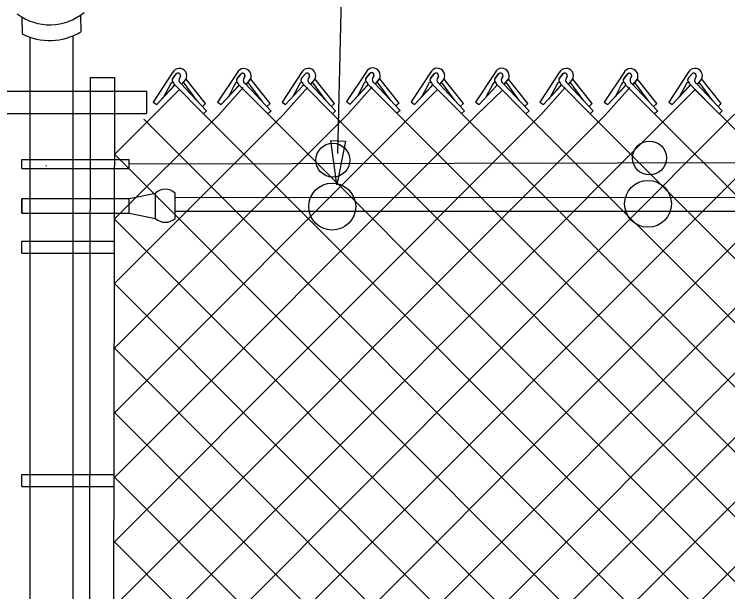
# Model space of a CAD drawing. Extents: x 0 to 2.85, y -0.1 to 1.83.
# Drawn here: x 0.3535 to 0.4427, y 1.3373 to 1.4094 of the extents above; entities that cross this region are included whole.
import ezdxf

# ---------------------------------------------------------------- set-up
doc = ezdxf.new("R2010")
doc.units = 0
for name, color, linetype in [('CT_Dimensions', 7, 'Continuous'), ('sb_Chainlink Fence', 7, 'Continuous'), ('sb_Existing Structural Steel', 7, 'Continuous')]:
    doc.layers.add(name, color=color, linetype=linetype)

msp = doc.modelspace()

# ---------------------------------------------------------------- linework, layer by layer
at = {"layer": 'CT_Dimensions'}
msp.add_line((0.3939588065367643, 1.3919635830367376), (0.3967976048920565, 1.5097640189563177), dxfattribs=at)
msp.add_lwpolyline([(0.39490867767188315, 1.3935323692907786), (0.39382378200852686, 1.3880666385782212), (0.39307736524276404, 1.3935887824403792)], close=True, dxfattribs=at)
at = {"layer": 'sb_Chainlink Fence'}
for p, q in [((0.37331515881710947, 1.4020839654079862), (0.3708786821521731, 1.3983950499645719)), ((0.38136863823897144, 1.40206356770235), (0.37893216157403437, 1.3983746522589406)), ((0.38942291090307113, 1.4020801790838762), (0.3869864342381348, 1.3983912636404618)), ((0.3974853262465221, 1.4021397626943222), (0.39504884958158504, 1.3984508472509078)), ((0.4055420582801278, 1.4020950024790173), (0.40310558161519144, 1.3984060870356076)), ((0.41359492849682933, 1.40208930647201), (0.411158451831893, 1.3984003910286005)), ((0.4216240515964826, 1.4020839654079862), (0.41918757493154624, 1.3983950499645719)), ((0.42967753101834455, 1.40206356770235), (0.4272410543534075, 1.3983746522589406)), ((0.4377318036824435, 1.4020801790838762), (0.43529532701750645, 1.3983912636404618)), ((0.37336275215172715, 1.4014152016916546), (0.37380787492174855, 1.4019422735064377)), ((0.37376677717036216, 1.4018989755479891), (0.37336275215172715, 1.4014152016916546)), ((0.37428887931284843, 1.4016134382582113), (0.37412533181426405, 1.4012591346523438)), ((0.37412594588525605, 1.4012716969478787), (0.3742885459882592, 1.4016054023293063)), ((0.37447224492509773, 1.4006242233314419), (0.3749674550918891, 1.4012104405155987)), ((0.3744788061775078, 1.4006331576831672), (0.3749699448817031, 1.4012124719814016)), ((0.3749674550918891, 1.4012104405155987), (0.375003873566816, 1.4012785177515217)), ((0.375003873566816, 1.4012785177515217), (0.37503491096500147, 1.401351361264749)), ((0.3774282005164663, 1.398219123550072), (0.37501537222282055, 1.4012538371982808)), ((0.3814162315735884, 1.4013948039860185), (0.38186135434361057, 1.4019218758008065)), ((0.3818202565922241, 1.401878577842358), (0.3814162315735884, 1.4013948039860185)), ((0.3823423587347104, 1.4015930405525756), (0.3821788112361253, 1.4012387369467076)), ((0.3821794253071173, 1.4012512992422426), (0.3823420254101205, 1.4015850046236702)), ((0.38252572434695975, 1.4006038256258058), (0.3830209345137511, 1.4011900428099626)), ((0.38253228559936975, 1.400612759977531), (0.38302342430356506, 1.4011920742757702)), ((0.3830209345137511, 1.4011900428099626), (0.383057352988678, 1.4012581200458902)), ((0.383057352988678, 1.4012581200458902), (0.3830883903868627, 1.401330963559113)), ((0.38548167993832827, 1.3981987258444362), (0.3830688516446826, 1.4012334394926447)), ((0.3894705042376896, 1.4014114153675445), (0.38991562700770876, 1.4019384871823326)), ((0.3898745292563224, 1.4018951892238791), (0.3894705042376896, 1.4014114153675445)), ((0.3903966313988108, 1.4016096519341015), (0.3902330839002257, 1.4012553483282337)), ((0.390233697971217, 1.4012679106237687), (0.39039629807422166, 1.401601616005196)), ((0.3905799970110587, 1.4006204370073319), (0.3910752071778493, 1.4012066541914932)), ((0.39058655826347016, 1.4006293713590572), (0.39107769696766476, 1.4012086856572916)), ((0.3910752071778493, 1.4012066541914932), (0.39111162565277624, 1.4012747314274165)), ((0.39111162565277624, 1.4012747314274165), (0.39114266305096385, 1.4013475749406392)), ((0.39353595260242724, 1.398215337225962), (0.39112312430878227, 1.4012500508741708)), ((0.39753291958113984, 1.4014709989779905), (0.3979780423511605, 1.401998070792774)), ((0.39793694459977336, 1.4019547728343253), (0.39753291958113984, 1.4014709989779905)), ((0.3984590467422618, 1.4016692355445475), (0.39829549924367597, 1.401314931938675)), ((0.3982961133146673, 1.4013274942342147), (0.3984587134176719, 1.4016611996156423)), ((0.398642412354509, 1.4006800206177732), (0.3991376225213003, 1.4012662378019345)), ((0.3986489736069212, 1.4006889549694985), (0.39914011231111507, 1.4012682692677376)), ((0.3991376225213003, 1.4012662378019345), (0.3991740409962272, 1.4013343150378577)), ((0.3991740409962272, 1.4013343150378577), (0.3992050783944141, 1.401407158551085)), ((0.4015983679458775, 1.3982749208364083), (0.3991855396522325, 1.401309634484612)), ((0.4055896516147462, 1.4014262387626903), (0.40603477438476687, 1.4019533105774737)), ((0.4059936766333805, 1.401910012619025), (0.4055896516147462, 1.4014262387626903)), ((0.4065157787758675, 1.4016244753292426), (0.40635223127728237, 1.4012701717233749)), ((0.4063528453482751, 1.4012827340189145), (0.4065154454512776, 1.4016164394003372)), ((0.40669914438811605, 1.400635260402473), (0.40719435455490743, 1.4012214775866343)), ((0.4067057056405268, 1.4006441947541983), (0.40719684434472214, 1.4012235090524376)), ((0.40719435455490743, 1.4012214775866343), (0.40723077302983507, 1.4012895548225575)), ((0.40723077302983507, 1.4012895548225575), (0.4072618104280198, 1.4013623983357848)), ((0.4096550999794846, 1.3982301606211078), (0.4072422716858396, 1.401264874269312)), ((0.41364252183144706, 1.4014205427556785), (0.414087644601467, 1.4019476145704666)), ((0.4140465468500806, 1.401904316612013), (0.41364252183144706, 1.4014205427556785)), ((0.4145686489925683, 1.4016187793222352), (0.4144051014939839, 1.4012644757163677)), ((0.41440571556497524, 1.401277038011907), (0.41456831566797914, 1.4016107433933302)), ((0.4147520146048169, 1.4006295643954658), (0.4152472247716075, 1.4012157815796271)), ((0.41475857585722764, 1.4006384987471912), (0.41524971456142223, 1.4012178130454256)), ((0.4152472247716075, 1.4012157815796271), (0.41528364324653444, 1.4012838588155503)), ((0.41528364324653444, 1.4012838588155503), (0.4153146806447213, 1.401356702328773)), ((0.41770797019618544, 1.398224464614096), (0.41529514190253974, 1.4012591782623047)), ((0.42167164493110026, 1.4014152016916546), (0.4221167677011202, 1.4019422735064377)), ((0.42207566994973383, 1.4018989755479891), (0.42167164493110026, 1.4014152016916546)), ((0.42259777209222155, 1.4016134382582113), (0.42243422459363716, 1.4012591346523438)), ((0.42243483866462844, 1.4012716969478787), (0.4225974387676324, 1.4016054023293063)), ((0.4227811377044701, 1.4006242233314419), (0.4232763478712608, 1.4012104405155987)), ((0.4227876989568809, 1.4006331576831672), (0.4232788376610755, 1.4012124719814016)), ((0.4232763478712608, 1.4012104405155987), (0.4233127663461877, 1.4012785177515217)), ((0.4233127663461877, 1.4012785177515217), (0.4233438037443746, 1.401351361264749)), ((0.4257370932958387, 1.398219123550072), (0.42332426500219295, 1.4012538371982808)), ((0.42972512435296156, 1.4013948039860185), (0.43017024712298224, 1.4019218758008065)), ((0.4301291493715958, 1.401878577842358), (0.42972512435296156, 1.4013948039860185)), ((0.4306512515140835, 1.4015930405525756), (0.4304877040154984, 1.4012387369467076)), ((0.4304883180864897, 1.4012512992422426), (0.43065091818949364, 1.4015850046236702)), ((0.4308346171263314, 1.4006038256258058), (0.43132982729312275, 1.4011900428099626)), ((0.43084117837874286, 1.400612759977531), (0.43133231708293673, 1.4011920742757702)), ((0.43132982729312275, 1.4011900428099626), (0.43136624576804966, 1.4012581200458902)), ((0.43136624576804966, 1.4012581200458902), (0.4313972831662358, 1.401330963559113)), ((0.43379057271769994, 1.3981987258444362), (0.43137774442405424, 1.4012334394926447)), ((0.43777939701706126, 1.4014114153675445), (0.43822451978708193, 1.4019384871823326)), ((0.4381834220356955, 1.4018951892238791), (0.43777939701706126, 1.4014114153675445)), ((0.4387055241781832, 1.4016096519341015), (0.4385419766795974, 1.4012553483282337)), ((0.43854259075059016, 1.4012679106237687), (0.43870519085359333, 1.401601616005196)), ((0.43888888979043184, 1.4006204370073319), (0.43938409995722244, 1.4012066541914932)), ((0.43889545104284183, 1.4006293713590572), (0.4393865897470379, 1.4012086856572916)), ((0.43938409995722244, 1.4012066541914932), (0.43942051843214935, 1.4012747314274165)), ((0.43942051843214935, 1.4012747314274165), (0.4394515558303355, 1.4013475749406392)), ((0.44184484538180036, 1.398215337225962), (0.4394320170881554, 1.4012500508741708)), ((0.37132464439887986, 1.3980903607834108), (0.37349444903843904, 1.4004277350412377)), ((0.37132464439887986, 1.3980903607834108), (0.37348063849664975, 1.4004139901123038)), ((0.3730377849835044, 1.4006284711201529), (0.3722261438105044, 1.3990769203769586)), ((0.37353939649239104, 1.4005772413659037), (0.3771667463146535, 1.3969344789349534)), ((0.3743371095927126, 1.400719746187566), (0.3775625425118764, 1.397293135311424)), ((0.3763891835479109, 1.398551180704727), (0.37469212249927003, 1.4008611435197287)), ((0.37937812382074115, 1.3980699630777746), (0.3815479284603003, 1.4004073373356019)), ((0.37937812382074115, 1.3980699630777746), (0.381534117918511, 1.4003935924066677)), ((0.38109126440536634, 1.4006080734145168), (0.3802796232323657, 1.3990565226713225)), ((0.38159287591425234, 1.4005568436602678), (0.3852202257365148, 1.3969140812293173)), ((0.3823905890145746, 1.4006993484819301), (0.3856160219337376, 1.3972727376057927)), ((0.3844426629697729, 1.3985307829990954), (0.382745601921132, 1.4008407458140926)), ((0.38743239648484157, 1.3980865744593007), (0.38960220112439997, 1.4004239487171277)), ((0.38743239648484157, 1.3980865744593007), (0.3895883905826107, 1.4004102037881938)), ((0.3891455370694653, 1.4006246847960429), (0.3883338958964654, 1.3990731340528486)), ((0.3896471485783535, 1.4005734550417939), (0.39327449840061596, 1.3969306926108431)), ((0.3904448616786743, 1.400715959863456), (0.39367029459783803, 1.397289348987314)), ((0.39249693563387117, 1.3985473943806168), (0.39079987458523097, 1.4008573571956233)), ((0.39519290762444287, 1.3968632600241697), (0.39822823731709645, 1.4002809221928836)), ((0.3954948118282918, 1.398146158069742), (0.39766461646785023, 1.4004835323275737)), ((0.3954948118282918, 1.398146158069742), (0.39765080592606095, 1.4004697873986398)), ((0.3972079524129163, 1.4006842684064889), (0.39639631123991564, 1.39913271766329)), ((0.39770956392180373, 1.4006330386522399), (0.4013369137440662, 1.3969902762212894)), ((0.3985072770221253, 1.400775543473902), (0.4017327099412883, 1.3973489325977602)), ((0.40055935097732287, 1.3986069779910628), (0.3988622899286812, 1.4009169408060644)), ((0.40355154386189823, 1.3981013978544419), (0.4057213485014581, 1.4004387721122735)), ((0.40355154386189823, 1.3981013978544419), (0.4057075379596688, 1.4004250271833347)), ((0.4052646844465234, 1.400639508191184), (0.4044530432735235, 1.3990879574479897)), ((0.40576629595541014, 1.4005882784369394), (0.4093936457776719, 1.396945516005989)), ((0.4065640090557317, 1.400730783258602), (0.4097894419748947, 1.3973041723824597)), ((0.40861608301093, 1.3985622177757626), (0.4069190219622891, 1.4008721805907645)), ((0.41160441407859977, 1.3980957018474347), (0.41377421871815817, 1.4004330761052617)), ((0.41160441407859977, 1.3980957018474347), (0.4137604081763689, 1.4004193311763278)), ((0.4133175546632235, 1.4006338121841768), (0.4125059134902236, 1.3990822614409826)), ((0.41381916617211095, 1.4005825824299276), (0.41744651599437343, 1.3969398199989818)), ((0.4146168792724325, 1.40072508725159), (0.41784231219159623, 1.397298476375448)), ((0.41666895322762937, 1.3985565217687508), (0.41497189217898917, 1.4008664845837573)), ((0.41963353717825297, 1.3980903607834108), (0.42180334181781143, 1.4004277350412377)), ((0.41963353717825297, 1.3980903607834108), (0.4217895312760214, 1.4004139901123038)), ((0.42134667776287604, 1.4006284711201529), (0.4205350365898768, 1.3990769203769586)), ((0.4218482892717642, 1.4005772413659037), (0.42547563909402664, 1.3969344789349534)), ((0.42264600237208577, 1.400719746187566), (0.4258714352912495, 1.397293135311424)), ((0.42469807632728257, 1.398551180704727), (0.4230010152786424, 1.4008611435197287)), ((0.42768701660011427, 1.3980699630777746), (0.42985682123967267, 1.4004073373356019)), ((0.42768701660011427, 1.3980699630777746), (0.4298430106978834, 1.4003935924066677)), ((0.429400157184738, 1.4006080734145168), (0.4285885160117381, 1.3990565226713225)), ((0.42990176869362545, 1.4005568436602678), (0.43352911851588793, 1.3969140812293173)), ((0.43069948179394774, 1.4006993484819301), (0.43392491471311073, 1.3972727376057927)), ((0.4327515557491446, 1.3985307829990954), (0.4310544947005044, 1.4008407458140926)), ((0.43574128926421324, 1.3980865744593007), (0.4379110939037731, 1.4004239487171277)), ((0.43574128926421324, 1.3980865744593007), (0.4378972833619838, 1.4004102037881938)), ((0.4374544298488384, 1.4006246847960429), (0.4366427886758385, 1.3990731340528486)), ((0.43795604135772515, 1.4005734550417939), (0.4415833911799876, 1.3969306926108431)), ((0.438753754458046, 1.400715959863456), (0.4419791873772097, 1.397289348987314)), ((0.4408058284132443, 1.3985473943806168), (0.4391087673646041, 1.4008573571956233)), ((0.36604266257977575, 1.3918489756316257), (0.3741269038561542, 1.3999332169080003)), ((0.37907621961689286, 1.3967870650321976), (0.3821115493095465, 1.4002047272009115)), ((0.3871304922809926, 1.396803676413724), (0.39016582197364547, 1.4002213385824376)), ((0.4032496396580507, 1.3968184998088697), (0.40639200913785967, 1.39995472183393)), ((0.4113025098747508, 1.3968128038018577), (0.4145127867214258, 1.3998826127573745)), ((0.4193316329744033, 1.3968074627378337), (0.4223669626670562, 1.4002251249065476)), ((0.4273851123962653, 1.3967870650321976), (0.43042044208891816, 1.4002047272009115)), ((0.4354393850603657, 1.396803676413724), (0.43859691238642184, 1.3999652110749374)), ((0.4384793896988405, 1.4000416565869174), (0.5484079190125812, 1.290198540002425)), ((0.3774282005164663, 1.398219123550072), (0.3770324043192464, 1.3978604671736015)), ((0.37893216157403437, 1.3983746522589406), (0.37937812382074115, 1.3980699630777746)), ((0.38548167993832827, 1.3981987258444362), (0.38508588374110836, 1.3978400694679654)), ((0.3869864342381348, 1.3983912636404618), (0.38743239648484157, 1.3980865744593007)), ((0.39353595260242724, 1.398215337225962), (0.3931401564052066, 1.3978566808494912)), ((0.39504884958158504, 1.3984508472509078), (0.3954948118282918, 1.398146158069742)), ((0.4015983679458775, 1.3982749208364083), (0.4012025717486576, 1.3979162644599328)), ((0.40310558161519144, 1.3984060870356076), (0.40355154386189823, 1.3981013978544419)), ((0.4096550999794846, 1.3982301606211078), (0.4092593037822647, 1.3978715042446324)), ((0.411158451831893, 1.3984003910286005), (0.41160441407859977, 1.3980957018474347)), ((0.41770797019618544, 1.398224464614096), (0.4173121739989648, 1.3978658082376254)), ((0.41918757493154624, 1.3983950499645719), (0.41963353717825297, 1.3980903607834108)), ((0.4257370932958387, 1.398219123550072), (0.42534129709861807, 1.3978604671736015)), ((0.4272410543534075, 1.3983746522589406), (0.42768701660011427, 1.3980699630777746)), ((0.43379057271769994, 1.3981987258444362), (0.43339477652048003, 1.3978400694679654)), ((0.43529532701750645, 1.3983912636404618), (0.43574128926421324, 1.3980865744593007)), ((0.44184484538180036, 1.398215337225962), (0.4414490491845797, 1.3978566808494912)), ((0.3659176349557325, 1.2869307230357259), (0.47574297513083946, 1.3967446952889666)), ((0.3659272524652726, 1.2950013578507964), (0.46768949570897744, 1.396765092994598)), ((0.36593686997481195, 1.3030719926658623), (0.4596114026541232, 1.3968128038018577)), ((0.3659464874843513, 1.311142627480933), (0.45155853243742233, 1.3968184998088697)), ((0.3659561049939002, 1.3192132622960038), (0.443501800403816, 1.3968632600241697)), ((0.3659657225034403, 1.3272838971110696), (0.4354393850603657, 1.396803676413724)), ((0.3659753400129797, 1.3353545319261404), (0.4273851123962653, 1.3967870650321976)), ((0.3659849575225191, 1.343425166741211), (0.4193316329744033, 1.3968074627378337)), ((0.3659945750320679, 1.3514958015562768), (0.4113025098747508, 1.3968128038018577)), ((0.36600419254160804, 1.3595664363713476), (0.4032496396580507, 1.3968184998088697)), ((0.3660138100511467, 1.3676370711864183), (0.39519290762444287, 1.3968632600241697)), ((0.3660234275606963, 1.3757077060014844), (0.3871304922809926, 1.396803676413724)), ((0.36603304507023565, 1.383778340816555), (0.37907621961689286, 1.3967870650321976)), ((0.3771591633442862, 1.2900712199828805), (0.48379724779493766, 1.396761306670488)), ((0.3775625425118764, 1.397293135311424), (0.3771667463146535, 1.3969344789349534)), ((0.3771667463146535, 1.3969344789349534), (0.48378966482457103, 1.2902443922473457)), ((0.3852126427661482, 1.2900916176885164), (0.4918596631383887, 1.396820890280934)), ((0.3856160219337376, 1.3972727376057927), (0.3852202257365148, 1.3969140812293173)), ((0.3852202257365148, 1.3969140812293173), (0.4918520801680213, 1.2901848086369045)), ((0.3932669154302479, 1.2900750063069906), (0.49991639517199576, 1.3967761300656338)), ((0.39367029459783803, 1.397289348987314), (0.39327449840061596, 1.3969306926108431)), ((0.39327449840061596, 1.3969306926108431), (0.4999088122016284, 1.2902295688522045)), ((0.4017327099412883, 1.3973489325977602), (0.4013369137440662, 1.3969902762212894)), ((0.4013369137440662, 1.3969902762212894), (0.5079616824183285, 1.290235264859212)), ((0.4097894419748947, 1.3973041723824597), (0.4093936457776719, 1.396945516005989)), ((0.4093936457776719, 1.396945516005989), (0.5161418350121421, 1.2902638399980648)), ((0.41784231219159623, 1.397298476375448), (0.41744651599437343, 1.3969398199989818)), ((0.41744651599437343, 1.3969398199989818), (0.524195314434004, 1.290284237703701)), ((0.4258714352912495, 1.397293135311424), (0.42547563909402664, 1.3969344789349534)), ((0.42547563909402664, 1.3969344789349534), (0.5326048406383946, 1.2897946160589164)), ((0.43392491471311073, 1.3972727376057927), (0.43352911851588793, 1.3969140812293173)), ((0.43352911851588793, 1.3969140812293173), (0.540435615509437, 1.290089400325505)), ((0.4419791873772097, 1.397289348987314), (0.4415833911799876, 1.3969306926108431)), ((0.36971278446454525, 1.3962591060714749), (0.47573539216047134, 1.2902610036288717)), ((0.36604268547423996, 1.3918681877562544), (0.4676819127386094, 1.2902406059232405)), ((0.36603309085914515, 1.3838167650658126), (0.4596038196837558, 1.290192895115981)), ((0.3660234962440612, 1.3757653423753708), (0.45155094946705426, 1.2901871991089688)), ((0.36601390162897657, 1.3677139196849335), (0.44349421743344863, 1.2901424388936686)), ((0.3660043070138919, 1.359662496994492), (0.4354318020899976, 1.2902020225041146)), ((0.36599471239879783, 1.3516110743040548), (0.4273775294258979, 1.290218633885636)), ((0.3659851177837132, 1.3435596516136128), (0.41932405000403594, 1.2901982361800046))]:
    msp.add_line(p, q, dxfattribs=at)
for centre, radius, start, end in [((0.3741536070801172, 1.4016692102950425), 0.0009354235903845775, 330.7731305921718, 153.67978342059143), ((0.38220708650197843, 1.401648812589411), 0.0009354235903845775, 330.7731305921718, 153.67978342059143), ((0.3902613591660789, 1.4016654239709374), 0.0009354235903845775, 330.7731305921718, 153.67978342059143), ((0.39832377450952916, 1.4017250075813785), 0.0009354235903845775, 330.7731305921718, 153.67978342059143), ((0.39816975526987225, 1.4017603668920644), 0.00030330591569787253, 342.5147558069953, 140.13680881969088), ((0.398170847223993, 1.4017618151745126), 0.00030494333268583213, 340.73435754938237, 129.21739859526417), ((0.4063805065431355, 1.4016802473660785), 0.0009354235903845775, 330.7731305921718, 153.67978342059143), ((0.4144333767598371, 1.4016745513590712), 0.0009354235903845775, 330.7731305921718, 153.67978342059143), ((0.4224624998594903, 1.4016692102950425), 0.0009354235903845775, 330.7731305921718, 153.67978342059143), ((0.43051597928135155, 1.401648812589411), 0.0009354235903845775, 330.7731305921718, 153.67978342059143), ((0.4385702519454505, 1.4016654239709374), 0.0009354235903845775, 330.7731305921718, 153.67978342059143), ((0.3736222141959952, 1.401131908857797), 0.0003843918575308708, 140.20166010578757, 233.0052527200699), ((0.3736327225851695, 1.4011323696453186), 0.0003909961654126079, 133.66718540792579, 232.2343578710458), ((0.373999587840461, 1.4017045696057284), 0.00030330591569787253, 342.5147558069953, 140.13680881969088), ((0.3740006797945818, 1.4017060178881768), 0.00030494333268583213, 340.73435754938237, 129.21739859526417), ((0.3745130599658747, 1.4010998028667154), 0.00041880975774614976, 156.48328493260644, 245.15783350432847), ((0.38167569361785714, 1.401111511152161), 0.0003843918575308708, 140.20166010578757, 233.0052527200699), ((0.3816862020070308, 1.4011119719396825), 0.0003909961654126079, 133.66718540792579, 232.2343578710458), ((0.38205306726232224, 1.401684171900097), 0.00030330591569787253, 342.5147558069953, 140.13680881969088), ((0.38205415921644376, 1.4016856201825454), 0.00030494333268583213, 340.73435754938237, 129.21739859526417), ((0.38256653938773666, 1.4010794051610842), 0.00041880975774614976, 156.48328493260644, 245.15783350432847), ((0.38972996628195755, 1.401128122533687), 0.0003843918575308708, 140.20166010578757, 233.0052527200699), ((0.3897404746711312, 1.4011285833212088), 0.0003909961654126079, 133.66718540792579, 232.2343578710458), ((0.39010733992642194, 1.4017007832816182), 0.00030330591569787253, 342.5147558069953, 140.13680881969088), ((0.3901084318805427, 1.4017022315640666), 0.00030494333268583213, 340.73435754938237, 129.21739859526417), ((0.3906208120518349, 1.4010960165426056), 0.00041880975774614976, 156.48328493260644, 245.15783350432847), ((0.3977923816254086, 1.4011877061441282), 0.0003843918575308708, 140.20166010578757, 233.0052527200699), ((0.39780289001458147, 1.40118816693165), 0.0003909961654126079, 133.66718540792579, 232.2343578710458), ((0.3986832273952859, 1.4011556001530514), 0.00041880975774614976, 156.48328493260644, 245.15783350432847), ((0.4058491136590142, 1.401142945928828), 0.0003843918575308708, 140.20166010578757, 233.0052527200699), ((0.4058596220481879, 1.40114340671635), 0.0003909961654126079, 133.66718540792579, 232.2343578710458), ((0.40622648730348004, 1.4017156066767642), 0.00030330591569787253, 342.5147558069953, 140.13680881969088), ((0.40622757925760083, 1.4017170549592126), 0.00030494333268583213, 340.73435754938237, 129.21739859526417), ((0.406739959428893, 1.4011108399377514), 0.00041880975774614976, 156.48328493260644, 245.15783350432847), ((0.41390198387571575, 1.4011372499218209), 0.0003843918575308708, 140.20166010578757, 233.0052527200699), ((0.4139124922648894, 1.4011377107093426), 0.0003909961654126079, 133.66718540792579, 232.2343578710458), ((0.4142793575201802, 1.4017099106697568), 0.00030330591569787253, 342.5147558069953, 140.13680881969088), ((0.4142804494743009, 1.4017113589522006), 0.00030494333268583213, 340.73435754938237, 129.21739859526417), ((0.4147928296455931, 1.4011051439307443), 0.00041880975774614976, 156.48328493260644, 245.15783350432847), ((0.4219311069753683, 1.401131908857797), 0.0003843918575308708, 140.20166010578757, 233.0052527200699), ((0.4219416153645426, 1.4011323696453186), 0.0003909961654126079, 133.66718540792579, 232.2343578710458), ((0.42230848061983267, 1.4017045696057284), 0.00030330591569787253, 342.5147558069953, 140.13680881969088), ((0.4223095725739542, 1.4017060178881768), 0.00030494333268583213, 340.73435754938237, 129.21739859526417), ((0.42282195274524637, 1.4010998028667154), 0.00041880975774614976, 156.48328493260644, 245.15783350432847), ((0.42998458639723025, 1.401111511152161), 0.0003843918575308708, 140.20166010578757, 233.0052527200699), ((0.4299950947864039, 1.4011119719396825), 0.0003909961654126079, 133.66718540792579, 232.2343578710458), ((0.43036196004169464, 1.401684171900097), 0.00030330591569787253, 342.5147558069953, 140.13680881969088), ((0.4303630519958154, 1.4016856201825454), 0.00030494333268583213, 340.73435754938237, 129.21739859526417), ((0.43087543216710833, 1.4010794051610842), 0.00041880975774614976, 156.48328493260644, 245.15783350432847), ((0.43803885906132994, 1.401128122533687), 0.0003843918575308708, 140.20166010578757, 233.0052527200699), ((0.4380493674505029, 1.4011285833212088), 0.0003909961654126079, 133.66718540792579, 232.2343578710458), ((0.4384162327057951, 1.4017007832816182), 0.00030330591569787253, 342.5147558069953, 140.13680881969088), ((0.43841732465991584, 1.4017022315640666), 0.00030494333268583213, 340.73435754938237, 129.21739859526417), ((0.438929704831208, 1.4010960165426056), 0.00041880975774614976, 156.48328493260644, 245.15783350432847), ((0.37328975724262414, 1.4005843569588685), 0.00025580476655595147, 319.02146199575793, 170.0695590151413), ((0.38134323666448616, 1.4005639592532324), 0.00025580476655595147, 319.02146199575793, 170.0695590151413), ((0.3893975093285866, 1.4005805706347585), 0.00025580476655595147, 319.02146199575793, 170.0695590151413), ((0.39745992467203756, 1.4006401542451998), 0.00025580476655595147, 319.02146199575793, 170.0695590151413), ((0.40551665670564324, 1.4005953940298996), 0.00025580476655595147, 319.02146199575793, 170.0695590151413), ((0.41356952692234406, 1.4005896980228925), 0.00025580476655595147, 319.02146199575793, 170.0695590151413), ((0.42159865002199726, 1.4005843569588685), 0.00025580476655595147, 319.02146199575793, 170.0695590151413), ((0.4296521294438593, 1.4005639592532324), 0.00025580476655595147, 319.02146199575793, 170.0695590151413), ((0.43770640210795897, 1.4005805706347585), 0.00025580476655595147, 319.02146199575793, 170.0695590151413)]:
    msp.add_arc(centre, radius, start, end, dxfattribs=at)
at = {"layer": 'sb_Existing Structural Steel'}
for p, q in [((0.3618226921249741, 1.4092581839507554), (0.36183989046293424, 1.4071590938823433)), ((0.3544848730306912, 1.4090267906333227), (0.35450207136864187, 1.4069277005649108)), ((0.3608733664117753, 1.2846047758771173), (0.3608733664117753, 1.4067064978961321)), ((0.3555304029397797, 1.2847119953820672), (0.3555304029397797, 1.406419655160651)), ((0.3628837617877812, 1.2783657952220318), (0.36307177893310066, 1.401472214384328)), ((0.3630717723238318, 1.401467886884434), (0.36608794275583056, 1.401467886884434)), ((0.3658999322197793, 1.2783657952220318), (0.36608794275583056, 1.401467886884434)), ((0.3515225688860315, 1.3997508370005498), (0.3701017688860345, 1.3997508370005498)), ((0.3701017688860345, 1.3969780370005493), (0.3701017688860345, 1.3997508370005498)), ((0.3708786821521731, 1.3983950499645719), (0.37132464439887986, 1.3980903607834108)), ((0.3515225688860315, 1.3969780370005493), (0.3701017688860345, 1.3969780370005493)), ((0.35445783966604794, 1.3912208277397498), (0.3678666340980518, 1.3912208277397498)), ((0.35445783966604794, 1.39010766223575), (0.35445783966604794, 1.3912208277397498)), ((0.35754293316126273, 1.3903971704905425), (0.35747091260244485, 1.3904691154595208)), ((0.3678666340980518, 1.39010766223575), (0.3678666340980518, 1.3912208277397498)), ((0.35445783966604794, 1.39010766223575), (0.3678666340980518, 1.39010766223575)), ((0.36788607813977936, 1.3863743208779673), (0.3711620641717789, 1.3870290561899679)), ((0.3711620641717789, 1.3838754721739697), (0.3711620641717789, 1.3870290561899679)), ((0.37363781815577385, 1.3838754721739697), (0.37363781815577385, 1.3870290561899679)), ((0.3544772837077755, 1.3863743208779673), (0.36788607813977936, 1.3863743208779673)), ((0.3544772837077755, 1.3845302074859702), (0.3544772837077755, 1.3863743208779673)), ((0.3544772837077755, 1.3863743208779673), (0.3544772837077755, 1.3845302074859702)), ((0.36788607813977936, 1.3845302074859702), (0.36788607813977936, 1.3863743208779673)), ((0.5429799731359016, 1.3864144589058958), (0.37361601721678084, 1.3864799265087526)), ((0.3544772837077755, 1.3845302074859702), (0.36788607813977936, 1.3845302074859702)), ((0.36788607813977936, 1.3845302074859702), (0.3711620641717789, 1.3838754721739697)), ((0.5429793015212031, 1.3846769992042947), (0.37361534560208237, 1.3847424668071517)), ((0.3544772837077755, 1.3795239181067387), (0.3544772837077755, 1.3810227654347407)), ((0.3544772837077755, 1.3810227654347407), (0.3660677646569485, 1.3810227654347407)), ((0.3544772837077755, 1.3795239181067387), (0.3660595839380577, 1.3795239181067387)), ((0.3544772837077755, 1.3503797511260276), (0.3544772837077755, 1.3518785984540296)), ((0.3544772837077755, 1.3518785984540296), (0.3659356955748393, 1.3518785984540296)), ((0.3544772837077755, 1.3503797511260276), (0.3659631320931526, 1.3503797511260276))]:
    msp.add_line(p, q, dxfattribs=at)
msp.add_lwpolyline([(0.5507821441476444, 1.3910277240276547), (0.36789482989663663, 1.3906586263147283)], dxfattribs=at)
for centre, radius in [((0.3933299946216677, 1.3911330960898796), 0.0021204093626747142), ((0.4328874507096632, 1.391410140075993), 0.0021204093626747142), ((0.39325356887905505, 1.385344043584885), 0.002929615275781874), ((0.43270215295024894, 1.3856897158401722), 0.002929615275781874)]:
    msp.add_circle(centre, radius, dxfattribs=at)
for centre, radius, start, end in [((0.3579694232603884, 1.4147229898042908), 0.006684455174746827, 232.55698356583, 309.8978701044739), ((0.35796681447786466, 1.4135178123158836), 0.007445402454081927, 242.26690617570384, 301.3454664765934), ((0.3723994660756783, 1.3857189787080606), 0.0018019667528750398, 46.614302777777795, 133.38569444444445), ((0.3723994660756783, 1.3851853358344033), 0.0018019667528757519, 226.61430555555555, 313.38569722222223)]:
    msp.add_arc(centre, radius, start, end, dxfattribs=at)

doc.saveas('drawing.dxf')
